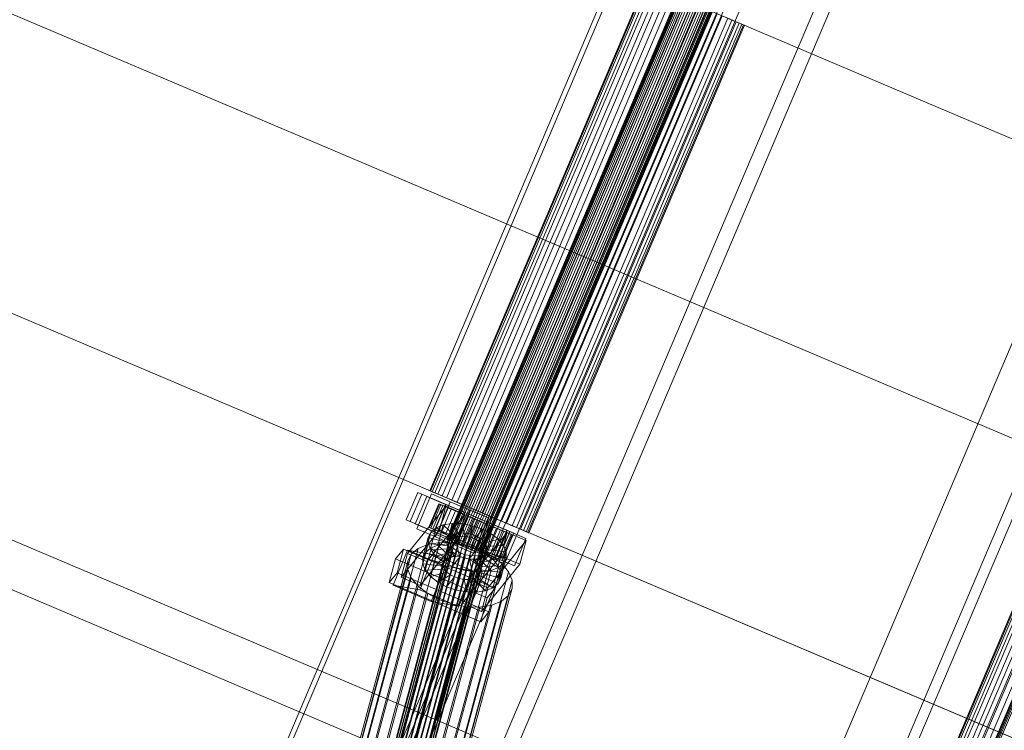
# Model space of a CAD drawing. Header units: millimetres. Extents: x -4738 to 65662, y -68080 to 6847.
# Tile 587 of 656: x 24950 to 25414, y -21353 to -21018. Entities that reach past the tile are written whole.
import ezdxf

# ---------------------------------------------------------------- set-up
doc = ezdxf.new("R2010")
doc.units = ezdxf.units.MM
doc.layers.add('superior_C10', color=7, linetype='Continuous', lineweight=0)

msp = doc.modelspace()

# ---------------------------------------------------------------- linework, layer by layer
at = {"layer": 'superior_C10'}
for p, q in [((18241.459, -18440.523), (27684.903, -22449.244)), ((27685.833, -22449.639), (18242.389, -18440.917)), ((25054.002, -21549.706), (25405.677, -20721.259)), ((25013.369, -21505.298), (25345.506, -20722.876)), ((25347.72, -20723.816), (25015.584, -21506.238)), ((25412.135, -20724), (25060.461, -21552.448)), ((25441.749, -20736.571), (25090.075, -21565.019)), ((25096.534, -21567.761), (25448.208, -20739.313)), ((25391.318, -20742.323), (25059.181, -21524.745)), ((25061.396, -21525.685), (25393.532, -20743.263)), ((24338.036, -20756.914), (25222.089, -21132.192)), ((25223.188, -21132.659), (24339.135, -20757.38)), ((25569.567, -20812.557), (25233.523, -21604.185)), ((25594.881, -20823.303), (25258.837, -21614.931)), ((25263.439, -21616.884), (25599.484, -20825.257)), ((25633.941, -20829.02), (25290.082, -21639.058)), ((25290.236, -21639.123), (25634.095, -20829.085)), ((25634.352, -20829.195), (25290.493, -21639.232)), ((25634.801, -20829.385), (25290.942, -21639.423)), ((25635.298, -20829.596), (25291.438, -21639.634)), ((25636.013, -20829.9), (25292.153, -21639.937)), ((25288.753, -21627.63), (25624.797, -20836.002)), ((24287.239, -20876.578), (25171.292, -21251.857)), ((25172.391, -21252.324), (24288.338, -20877.045)), ((25568.524, -20941.23), (25325.361, -21514.055)), ((25325.794, -21514.239), (25568.957, -20941.413)), ((25569.682, -20941.721), (25326.519, -21514.547)), ((25570.951, -20942.26), (25327.788, -21515.085)), ((25572.352, -20942.854), (25329.189, -21515.68)), ((25574.37, -20943.711), (25331.206, -21516.536)), ((25576.351, -20944.552), (25333.188, -21517.377)), ((25578.98, -20945.668), (25335.817, -21518.494)), ((25581.407, -20946.698), (25338.244, -21519.524)), ((25584.469, -20947.998), (25341.306, -21520.824)), ((24261.434, -20972.413), (25145.487, -21347.691)), ((25146.586, -21348.158), (24262.533, -20972.879)), ((25266.963, -20990.459), (25151.301, -21262.926)), ((25151.455, -21262.991), (25267.116, -20990.524)), ((25267.373, -20990.633), (25151.712, -21263.1)), ((25267.823, -20990.824), (25152.161, -21263.291)), ((25268.319, -20991.034), (25152.657, -21263.502)), ((25269.034, -20991.338), (25153.372, -21263.805)), ((25269.736, -20991.636), (25154.074, -21264.103)), ((25270.668, -20992.031), (25155.006, -21264.499)), ((25271.528, -20992.396), (25155.866, -21264.864)), ((25272.613, -20992.857), (25156.951, -21265.324)), ((25273.572, -20993.264), (25157.91, -21265.731)), ((25274.736, -20993.758), (25159.075, -21266.226)), ((25275.729, -20994.18), (25160.067, -21266.647)), ((25276.894, -20994.674), (25161.232, -21267.141)), ((25277.853, -20995.081), (25162.191, -21267.548)), ((25278.938, -20995.542), (25163.276, -21268.009)), ((25279.797, -20995.907), (25164.136, -21268.374)), ((25280.729, -20996.302), (25165.067, -21268.77)), ((25281.431, -20996.6), (25165.769, -21269.068)), ((25282.146, -20996.904), (25166.484, -21269.371)), ((25282.643, -20997.115), (25166.981, -21269.582)), ((25283.092, -20997.305), (25167.43, -21269.773)), ((25283.349, -20997.414), (25167.687, -21269.882)), ((25283.502, -20997.48), (25167.841, -21269.947)), ((25244.861, -21000.631), (25143.266, -21239.96)), ((25143.698, -21240.144), (25245.293, -21000.815)), ((25246.018, -21001.122), (25144.424, -21240.452)), ((25247.287, -21001.661), (25145.692, -21240.99)), ((25248.688, -21002.256), (25147.093, -21241.585)), ((25250.706, -21003.112), (25149.111, -21242.441)), ((25252.687, -21003.953), (25151.092, -21243.282)), ((25255.317, -21005.069), (25153.722, -21244.399)), ((25257.743, -21006.099), (25156.148, -21245.429)), ((25260.806, -21007.399), (25159.211, -21246.729)), ((25263.512, -21008.548), (25161.917, -21247.878)), ((25266.798, -21009.943), (25165.204, -21249.273)), ((25269.6, -21011.133), (25168.005, -21250.462)), ((25272.887, -21012.528), (25171.292, -21251.857)), ((25275.593, -21013.677), (25173.998, -21253.006)), ((25272.887, -21012.528), (25222.089, -21132.192)), ((25223.188, -21132.659), (25273.985, -21012.994)), ((25272.887, -21012.528), (26156.94, -21387.806)), ((26158.038, -21388.273), (25273.985, -21012.994)), ((25278.655, -21014.977), (25177.061, -21254.306)), ((25281.082, -21016.007), (25179.487, -21255.336)), ((25283.712, -21017.123), (25182.117, -21256.452)), ((25285.693, -21017.964), (25184.098, -21257.293)), ((25287.711, -21018.821), (25186.116, -21258.15)), ((25281.082, -21016.007), (25285.693, -21017.964)), ((25287.711, -21018.821), (25283.712, -21017.123)), ((25285.693, -21017.964), (25289.112, -21019.415)), ((25290.38, -21019.954), (25287.711, -21018.821)), ((25289.112, -21019.415), (25187.517, -21258.745)), ((25290.38, -21019.954), (25188.785, -21259.283)), ((25291.105, -21020.262), (25189.51, -21259.591)), ((25291.538, -21020.445), (25189.943, -21259.775)), ((25289.112, -21019.415), (25291.105, -21020.262)), ((25291.538, -21020.445), (25290.38, -21019.954)), ((25291.105, -21020.262), (25291.538, -21020.445)), ((25222.089, -21132.192), (25171.292, -21251.857)), ((25172.391, -21252.324), (25223.188, -21132.659)), ((25222.089, -21132.192), (26106.142, -21507.471)), ((26107.241, -21507.938), (25223.188, -21132.659)), ((25132.229, -21253.743), (25137.699, -21240.856)), ((25139.544, -21241.64), (25134.074, -21254.526)), ((25137.134, -21257.998), (25144.167, -21241.429)), ((25137.699, -21240.856), (25180.986, -21259.231)), ((25137.699, -21240.856), (25139.544, -21241.64)), ((25182.831, -21260.015), (25139.544, -21241.64)), ((25144.424, -21240.452), (25143.266, -21239.96)), ((25143.266, -21239.96), (25143.698, -21240.144)), ((25143.698, -21240.144), (25145.692, -21240.99)), ((25144.167, -21241.429), (25162.203, -21249.085)), ((25144.167, -21241.429), (25152.951, -21245.158)), ((25147.093, -21241.585), (25144.424, -21240.452)), ((25145.692, -21240.99), (25149.111, -21242.441)), ((25151.092, -21243.282), (25147.093, -21241.585)), ((25136.41, -21255.518), (25141.881, -21242.631)), ((25141.881, -21242.631), (25150.899, -21246.459)), ((25141.881, -21242.631), (25150.739, -21246.391)), ((25147.583, -21246.138), (25142.894, -21257.184)), ((25143.218, -21257.322), (25147.907, -21246.276)), ((25150.739, -21246.391), (25145.268, -21259.278)), ((25152.951, -21245.158), (25145.918, -21261.727)), ((25156.772, -21250.039), (25147.583, -21246.138)), ((25147.583, -21246.138), (25148.45, -21246.506)), ((25147.907, -21246.276), (25147.583, -21246.138)), ((25149.398, -21246.909), (25147.907, -21246.276)), ((25147.907, -21246.276), (25156.925, -21250.104)), ((25149.111, -21242.441), (25153.722, -21244.399)), ((25159.757, -21250.22), (25150.739, -21246.391)), ((25156.148, -21245.429), (25151.092, -21243.282)), ((25170.987, -21252.814), (25152.951, -21245.158)), ((25153.722, -21244.399), (25159.211, -21246.729)), ((25161.917, -21247.878), (25156.148, -21245.429)), ((25132.818, -21269.575), (25150.859, -21247.324)), ((25148.45, -21246.506), (25143.761, -21257.552)), ((25149.398, -21246.909), (25144.709, -21257.955)), ((25150.899, -21246.459), (25145.428, -21259.346)), ((25150.446, -21247.354), (25145.757, -21258.4)), ((25151.956, -21247.994), (25147.267, -21259.04)), ((25150.859, -21247.324), (25147.848, -21258.505)), ((25157.182, -21250.213), (25148.45, -21246.506)), ((25148.45, -21246.506), (25150.446, -21247.354)), ((25153.438, -21248.624), (25148.749, -21259.67)), ((25157.632, -21250.404), (25149.398, -21246.909)), ((25151.956, -21247.994), (25149.398, -21246.909)), ((25158.128, -21250.615), (25150.446, -21247.354)), ((25150.446, -21247.354), (25153.438, -21248.624)), ((25155.405, -21249.459), (25150.716, -21260.505)), ((25159.873, -21251.162), (25150.859, -21247.324)), ((25159.757, -21250.22), (25150.899, -21246.459)), ((25158.843, -21250.918), (25151.956, -21247.994)), ((25155.405, -21249.459), (25151.956, -21247.994)), ((25152.083, -21261.085), (25156.772, -21250.039)), ((25156.925, -21250.104), (25152.236, -21261.15)), ((25152.493, -21261.259), (25157.182, -21250.213)), ((25157.22, -21250.229), (25152.531, -21261.275)), ((25152.943, -21261.45), (25157.632, -21250.404)), ((25159.545, -21251.216), (25153.438, -21248.624)), ((25153.438, -21248.624), (25157.22, -21250.229)), ((25153.439, -21261.661), (25158.128, -21250.615)), ((25154.154, -21261.964), (25158.843, -21250.918)), ((25154.286, -21263.107), (25159.757, -21250.22)), ((25162.203, -21249.085), (25155.17, -21265.654)), ((25160.477, -21251.612), (25155.405, -21249.459)), ((25159.511, -21251.202), (25155.405, -21249.459)), ((25157.182, -21250.213), (25156.772, -21250.039)), ((25156.772, -21250.039), (25156.925, -21250.104)), ((25156.925, -21250.104), (25157.632, -21250.404)), ((25158.128, -21250.615), (25157.182, -21250.213)), ((25161.337, -21251.977), (25157.22, -21250.229)), ((25157.22, -21250.229), (25161.535, -21252.061)), ((25157.632, -21250.404), (25158.843, -21250.918)), ((25159.545, -21251.216), (25158.128, -21250.615)), ((25158.843, -21250.918), (25160.477, -21251.612)), ((25159.211, -21246.729), (25165.204, -21249.273)), ((25168.005, -21250.462), (25161.917, -21247.878)), ((25162.203, -21249.085), (25170.987, -21252.814)), ((25165.204, -21249.273), (25171.292, -21251.857)), ((25173.998, -21253.006), (25168.005, -21250.462)), ((25175.515, -21272.118), (25132.229, -21253.743)), ((25134.074, -21254.526), (25132.229, -21253.743)), ((25134.074, -21254.526), (25177.361, -21272.902)), ((25145.428, -21259.346), (25136.41, -21255.518)), ((25145.268, -21259.278), (25136.41, -21255.518)), ((25159.873, -21251.162), (25141.832, -21273.413)), ((25171.292, -21251.857), (25145.487, -21347.691)), ((25146.586, -21348.158), (25172.391, -21252.324)), ((25153.868, -21255.46), (25149.667, -21256.125)), ((25153.868, -21255.46), (25151.287, -21265.043)), ((25157.584, -21261.452), (25153.868, -21255.46)), ((25158.55, -21255.571), (25153.868, -21255.46)), ((25159.511, -21251.202), (25154.822, -21262.248)), ((25154.856, -21262.262), (25159.545, -21251.216)), ((25155.788, -21262.658), (25160.477, -21251.612)), ((25158.55, -21255.571), (25155.969, -21265.154)), ((25156.648, -21263.023), (25161.337, -21251.977)), ((25161.535, -21252.061), (25156.846, -21263.107)), ((25156.862, -21262.343), (25159.873, -21251.162)), ((25157.733, -21263.483), (25162.422, -21252.437)), ((25159.801, -21261.504), (25158.55, -21255.571)), ((25163.393, -21256.449), (25158.55, -21255.571)), ((25158.692, -21263.89), (25163.381, -21252.844)), ((25163.994, -21253.104), (25159.305, -21264.15)), ((25162.422, -21252.437), (25159.511, -21251.202)), ((25163.994, -21253.104), (25159.511, -21251.202)), ((25161.337, -21251.977), (25159.545, -21251.216)), ((25159.856, -21264.385), (25164.545, -21253.339)), ((25160.477, -21251.612), (25162.422, -21252.437)), ((25160.849, -21264.806), (25165.538, -21253.76)), ((25163.381, -21252.844), (25161.337, -21251.977)), ((25166.089, -21253.994), (25161.4, -21265.04)), ((25163.381, -21252.844), (25161.535, -21252.061)), ((25161.535, -21252.061), (25166.089, -21253.994)), ((25162.013, -21265.3), (25166.702, -21254.254)), ((25162.422, -21252.437), (25164.545, -21253.339)), ((25162.972, -21265.707), (25167.661, -21254.661)), ((25165.538, -21253.76), (25163.381, -21252.844)), ((25168.548, -21255.038), (25163.859, -21266.084)), ((25163.954, -21269.383), (25170.987, -21252.814)), ((25164.545, -21253.339), (25163.994, -21253.104)), ((25168.548, -21255.038), (25163.994, -21253.104)), ((25164.057, -21266.168), (25168.746, -21255.122)), ((25164.545, -21253.339), (25166.702, -21254.254)), ((25164.917, -21266.533), (25169.606, -21255.487)), ((25165.268, -21267.768), (25170.739, -21254.881)), ((25167.661, -21254.661), (25165.538, -21253.76)), ((25165.538, -21253.76), (25166.089, -21253.994)), ((25166.089, -21253.994), (25170.572, -21255.897)), ((25166.702, -21254.254), (25168.548, -21255.038)), ((25166.702, -21254.254), (25168.746, -21255.122)), ((25169.606, -21255.487), (25167.661, -21254.661)), ((25167.661, -21254.661), (25170.572, -21255.897)), ((25172.863, -21256.87), (25168.548, -21255.038)), ((25168.746, -21255.122), (25172.863, -21256.87)), ((25168.746, -21255.122), (25170.538, -21255.883)), ((25171.24, -21256.181), (25169.606, -21255.487)), ((25169.606, -21255.487), (25174.678, -21257.64)), ((25170.739, -21254.881), (25179.757, -21258.71)), ((25170.739, -21254.881), (25179.597, -21258.642)), ((25171.292, -21251.857), (26055.345, -21627.136)), ((25171.292, -21251.857), (25177.061, -21254.306)), ((26056.444, -21627.602), (25172.391, -21252.324)), ((25179.487, -21255.336), (25173.998, -21253.006)), ((25177.061, -21254.306), (25182.117, -21256.452)), ((25184.098, -21257.293), (25179.487, -21255.336)), ((25156.024, -21260.17), (25099.9, -21468.609)), ((25158.014, -21259.855), (25101.889, -21468.294)), ((25160.232, -21259.907), (25104.107, -21468.347)), ((25162.526, -21260.323), (25106.402, -21468.763)), ((25147.848, -21258.505), (25129.807, -21280.756)), ((25155.17, -21265.654), (25137.134, -21257.998)), ((25145.918, -21261.727), (25137.134, -21257.998)), ((25141.222, -21269.136), (25143.802, -21259.552)), ((25143.802, -21259.552), (25142.537, -21262.08)), ((25143.761, -21257.552), (25142.894, -21257.184)), ((25142.894, -21257.184), (25152.083, -21261.085)), ((25142.894, -21257.184), (25143.218, -21257.322)), ((25152.236, -21261.15), (25143.218, -21257.322)), ((25143.218, -21257.322), (25144.709, -21257.955)), ((25146.234, -21257.521), (25143.653, -21267.104)), ((25145.757, -21258.4), (25143.761, -21257.552)), ((25143.761, -21257.552), (25152.493, -21261.259)), ((25146.234, -21257.521), (25143.802, -21259.552)), ((25143.802, -21259.552), (25152.816, -21263.39)), ((25144.709, -21257.955), (25152.943, -21261.45)), ((25144.709, -21257.955), (25147.267, -21259.04)), ((25145.268, -21259.278), (25154.286, -21263.107)), ((25145.428, -21259.346), (25154.286, -21263.107)), ((25148.749, -21259.67), (25145.757, -21258.4)), ((25145.757, -21258.4), (25153.439, -21261.661)), ((25149.667, -21256.125), (25146.234, -21257.521)), ((25153.968, -21262.428), (25146.234, -21257.521)), ((25149.667, -21256.125), (25147.087, -21265.709)), ((25147.267, -21259.04), (25154.154, -21261.964)), ((25147.267, -21259.04), (25150.716, -21260.505)), ((25147.848, -21258.505), (25156.862, -21262.343)), ((25152.531, -21261.275), (25148.749, -21259.67)), ((25148.749, -21259.67), (25154.856, -21262.262)), ((25155.594, -21261.767), (25149.667, -21256.125)), ((25156.024, -21260.17), (25154.398, -21260.831)), ((25158.014, -21259.855), (25156.024, -21260.17)), ((25160.232, -21259.907), (25158.014, -21259.855)), ((25162.526, -21260.323), (25160.232, -21259.907)), ((25163.393, -21256.449), (25160.813, -21266.033)), ((25161.662, -21281.857), (25179.703, -21259.606)), ((25162.096, -21261.921), (25163.393, -21256.449)), ((25164.741, -21261.075), (25162.526, -21260.323)), ((25168.069, -21258.037), (25163.393, -21256.449)), ((25164.311, -21262.672), (25168.069, -21258.037)), ((25168.069, -21258.037), (25165.489, -21267.62)), ((25165.849, -21266.929), (25170.538, -21255.883)), ((25170.572, -21255.897), (25165.883, -21266.943)), ((25166.295, -21263.709), (25172.259, -21260.224)), ((25166.551, -21267.227), (25171.24, -21256.181)), ((25167.266, -21267.53), (25171.955, -21256.484)), ((25167.762, -21267.741), (25172.451, -21256.695)), ((25172.259, -21260.224), (25168.069, -21258.037)), ((25172.863, -21256.87), (25168.174, -21267.916)), ((25168.212, -21267.932), (25172.901, -21256.886)), ((25168.469, -21268.041), (25173.158, -21256.995)), ((25168.622, -21268.106), (25173.311, -21257.06)), ((25172.259, -21260.224), (25169.678, -21269.808)), ((25174.678, -21257.64), (25169.989, -21268.686)), ((25170.538, -21255.883), (25176.645, -21258.475)), ((25170.538, -21255.883), (25171.955, -21256.484)), ((25170.572, -21255.897), (25174.678, -21257.64)), ((25172.451, -21256.695), (25171.24, -21256.181)), ((25171.24, -21256.181), (25178.127, -21259.104)), ((25171.955, -21256.484), (25179.637, -21259.745)), ((25171.955, -21256.484), (25172.901, -21256.886)), ((25176.645, -21258.475), (25171.956, -21269.521)), ((25175.676, -21262.863), (25172.259, -21260.224)), ((25173.158, -21256.995), (25172.451, -21256.695)), ((25172.451, -21256.695), (25180.685, -21260.19)), ((25176.645, -21258.475), (25172.863, -21256.87)), ((25172.901, -21256.886), (25181.633, -21260.593)), ((25172.901, -21256.886), (25173.311, -21257.06)), ((25173.311, -21257.06), (25173.158, -21256.995)), ((25173.158, -21256.995), (25182.176, -21260.823)), ((25173.311, -21257.06), (25182.499, -21260.96)), ((25178.127, -21259.104), (25173.438, -21270.15)), ((25179.597, -21258.642), (25174.126, -21271.529)), ((25179.757, -21258.71), (25174.286, -21271.597)), ((25174.678, -21257.64), (25178.127, -21259.104)), ((25179.637, -21259.745), (25174.948, -21270.791)), ((25180.986, -21259.231), (25175.515, -21272.118)), ((25180.685, -21260.19), (25175.996, -21271.236)), ((25179.637, -21259.745), (25176.645, -21258.475)), ((25179.703, -21259.606), (25176.693, -21270.787)), ((25177.361, -21272.902), (25182.831, -21260.015)), ((25178.127, -21259.104), (25180.685, -21260.19)), ((25188.615, -21262.47), (25179.597, -21258.642)), ((25181.633, -21260.593), (25179.637, -21259.745)), ((25188.717, -21263.444), (25179.703, -21259.606)), ((25188.615, -21262.47), (25179.757, -21258.71)), ((25180.685, -21260.19), (25182.176, -21260.823)), ((25182.831, -21260.015), (25180.986, -21259.231)), ((25182.117, -21256.452), (25186.116, -21258.15)), ((25187.517, -21258.745), (25184.098, -21257.293)), ((25186.116, -21258.15), (25188.785, -21259.283)), ((25189.51, -21259.591), (25187.517, -21258.745)), ((25188.785, -21259.283), (25189.943, -21259.775)), ((25189.943, -21259.775), (25189.51, -21259.591)), ((25152.641, -21264.342), (25096.517, -21472.782)), ((25152.647, -21262.991), (25096.522, -21471.43)), ((25097.122, -21470.233), (25153.246, -21261.793)), ((25154.398, -21260.831), (25098.273, -21469.271)), ((25148.049, -21264.403), (25099.666, -21444.092)), ((25154.308, -21264.551), (25105.925, -21444.24)), ((25164.741, -21261.075), (25108.617, -21469.515)), ((25166.725, -21262.111), (25110.601, -21470.551)), ((25168.344, -21263.361), (25112.22, -21471.801)), ((25169.487, -21264.74), (25113.362, -21473.179)), ((25138.821, -21284.594), (25156.862, -21262.343)), ((25142.526, -21264.933), (25139.945, -21274.516)), ((25142.537, -21262.08), (25139.957, -21271.664)), ((25148.049, -21264.403), (25142.433, -21265.292)), ((25142.537, -21262.08), (25142.526, -21264.933)), ((25152.211, -21265.939), (25142.526, -21264.933)), ((25142.526, -21264.933), (25143.769, -21267.916)), ((25152.217, -21264.588), (25142.537, -21262.08)), ((25145.918, -21261.727), (25163.954, -21269.383)), ((25154.308, -21264.551), (25148.049, -21264.403)), ((25149.636, -21274.171), (25152.217, -21264.588)), ((25152.816, -21263.39), (25150.235, -21272.974)), ((25150.716, -21260.505), (25155.788, -21262.658)), ((25150.716, -21260.505), (25154.822, -21262.248)), ((25151.712, -21263.1), (25151.301, -21262.926)), ((25151.301, -21262.926), (25151.455, -21262.991)), ((25151.387, -21272.012), (25153.968, -21262.428)), ((25151.455, -21262.991), (25152.161, -21263.291)), ((25152.657, -21263.502), (25151.712, -21263.1)), ((25152.083, -21261.085), (25152.493, -21261.259)), ((25152.236, -21261.15), (25152.083, -21261.085)), ((25152.161, -21263.291), (25153.372, -21263.805)), ((25152.211, -21265.939), (25152.217, -21264.588)), ((25152.217, -21264.588), (25152.816, -21263.39)), ((25152.943, -21261.45), (25152.236, -21261.15)), ((25152.493, -21261.259), (25153.439, -21261.661)), ((25156.846, -21263.107), (25152.531, -21261.275)), ((25152.531, -21261.275), (25156.648, -21263.023)), ((25152.647, -21262.991), (25152.641, -21264.342)), ((25152.641, -21264.342), (25153.23, -21265.755)), ((25153.246, -21261.793), (25152.647, -21262.991)), ((25154.074, -21264.103), (25152.657, -21263.502)), ((25152.816, -21263.39), (25153.968, -21262.428)), ((25154.154, -21261.964), (25152.943, -21261.45)), ((25153.014, -21271.35), (25155.594, -21261.767)), ((25154.398, -21260.831), (25153.246, -21261.793)), ((25153.372, -21263.805), (25155.006, -21264.499)), ((25153.439, -21261.661), (25154.856, -21262.262)), ((25153.968, -21262.428), (25155.594, -21261.767)), ((25155.866, -21264.864), (25154.074, -21264.103)), ((25155.788, -21262.658), (25154.154, -21261.964)), ((25160.783, -21265.726), (25154.308, -21264.551)), ((25154.822, -21262.248), (25157.733, -21263.483)), ((25154.822, -21262.248), (25159.305, -21264.15)), ((25154.856, -21262.262), (25156.648, -21263.023)), ((25155.003, -21271.035), (25157.584, -21261.452)), ((25155.006, -21264.499), (25156.951, -21265.324)), ((25155.594, -21261.767), (25157.584, -21261.452)), ((25157.733, -21263.483), (25155.788, -21262.658)), ((25157.91, -21265.731), (25155.866, -21264.864)), ((25156.648, -21263.023), (25158.692, -21263.89)), ((25161.4, -21265.04), (25156.846, -21263.107)), ((25156.846, -21263.107), (25158.692, -21263.89)), ((25157.221, -21271.088), (25159.801, -21261.504)), ((25157.584, -21261.452), (25159.801, -21261.504)), ((25159.856, -21264.385), (25157.733, -21263.483)), ((25158.692, -21263.89), (25160.849, -21264.806)), ((25159.305, -21264.15), (25159.856, -21264.385)), ((25159.305, -21264.15), (25163.859, -21266.084)), ((25159.516, -21271.504), (25162.096, -21261.921)), ((25159.801, -21261.504), (25162.096, -21261.921)), ((25162.013, -21265.3), (25159.856, -21264.385)), ((25161.4, -21265.04), (25160.849, -21264.806)), ((25160.849, -21264.806), (25162.972, -21265.707)), ((25161.73, -21272.256), (25164.311, -21262.672)), ((25162.096, -21261.921), (25164.311, -21262.672)), ((25163.715, -21273.292), (25166.295, -21263.709)), ((25164.311, -21262.672), (25166.295, -21263.709)), ((25166.725, -21262.111), (25164.741, -21261.075)), ((25165.334, -21274.542), (25167.914, -21264.959)), ((25166.295, -21263.709), (25167.914, -21264.959)), ((25168.344, -21263.361), (25166.725, -21262.111)), ((25167.914, -21264.959), (25175.676, -21262.863)), ((25167.914, -21264.959), (25169.057, -21266.337)), ((25169.487, -21264.74), (25168.344, -21263.361)), ((25170.075, -21266.153), (25169.487, -21264.74)), ((25188.717, -21263.444), (25170.676, -21285.695)), ((25175.676, -21262.863), (25173.095, -21272.446)), ((25178.088, -21265.773), (25175.676, -21262.863)), ((25181.633, -21260.593), (25176.944, -21271.639)), ((25182.176, -21260.823), (25177.487, -21271.869)), ((25182.499, -21260.96), (25177.811, -21272.006)), ((25182.499, -21260.96), (25181.633, -21260.593)), ((25182.176, -21260.823), (25182.499, -21260.96)), ((25183.144, -21275.357), (25188.615, -21262.47)), ((25185.706, -21274.625), (25188.717, -21263.444)), ((25137.843, -21267.158), (25089.46, -21446.848)), ((25142.433, -21265.292), (25094.05, -21444.982)), ((25153.23, -21265.755), (25097.106, -21474.195)), ((25154.373, -21267.133), (25098.248, -21475.573)), ((25155.991, -21268.383), (25099.867, -21476.823)), ((25157.976, -21269.419), (25101.851, -21477.859)), ((25160.783, -21265.726), (25112.4, -21445.415)), ((25169.471, -21268.702), (25113.346, -21477.141)), ((25170.07, -21267.504), (25113.946, -21475.944)), ((25170.075, -21266.153), (25113.951, -21474.592)), ((25167.034, -21267.848), (25118.651, -21447.537)), ((25125.958, -21284.553), (25132.831, -21267.937)), ((25127.107, -21272.132), (25130.866, -21267.496)), ((25130.866, -21267.496), (25127.855, -21278.677)), ((25129.807, -21280.756), (25132.818, -21269.575)), ((25174.132, -21285.92), (25130.866, -21267.496)), ((25132.818, -21269.575), (25141.832, -21273.413)), ((25132.831, -21267.937), (25150.867, -21275.593)), ((25132.831, -21267.937), (25145.412, -21270.162)), ((25137.843, -21267.158), (25134.592, -21269.874)), ((25142.433, -21265.292), (25137.843, -21267.158)), ((25139.957, -21271.664), (25141.222, -21269.136)), ((25143.769, -21267.916), (25141.188, -21277.5)), ((25141.222, -21269.136), (25143.653, -21267.104)), ((25150.235, -21272.974), (25141.222, -21269.136)), ((25143.653, -21267.104), (25147.087, -21265.709)), ((25143.653, -21267.104), (25151.387, -21272.012)), ((25152.8, -21267.352), (25143.769, -21267.916)), ((25143.769, -21267.916), (25146.181, -21270.826)), ((25153.943, -21268.731), (25146.181, -21270.826)), ((25147.087, -21265.709), (25151.287, -21265.043)), ((25147.087, -21265.709), (25153.014, -21271.35)), ((25149.631, -21275.523), (25152.211, -21265.939)), ((25150.22, -21276.936), (25152.8, -21267.352)), ((25151.287, -21265.043), (25155.003, -21271.035)), ((25151.287, -21265.043), (25155.969, -21265.154)), ((25151.362, -21278.314), (25153.943, -21268.731)), ((25152.8, -21267.352), (25152.211, -21265.939)), ((25153.943, -21268.731), (25152.8, -21267.352)), ((25153.23, -21265.755), (25154.373, -21267.133)), ((25155.561, -21269.98), (25153.943, -21268.731)), ((25154.373, -21267.133), (25155.991, -21268.383)), ((25155.17, -21265.654), (25163.954, -21269.383)), ((25155.969, -21265.154), (25157.221, -21271.088)), ((25155.969, -21265.154), (25160.813, -21266.033)), ((25155.991, -21268.383), (25157.976, -21269.419)), ((25156.951, -21265.324), (25159.075, -21266.226)), ((25160.067, -21266.647), (25157.91, -21265.731)), ((25157.976, -21269.419), (25160.191, -21270.171)), ((25159.075, -21266.226), (25161.232, -21267.141)), ((25160.813, -21266.033), (25159.516, -21271.504)), ((25162.191, -21267.548), (25160.067, -21266.647)), ((25167.034, -21267.848), (25160.783, -21265.726)), ((25160.813, -21266.033), (25165.489, -21267.62)), ((25161.232, -21267.141), (25163.276, -21268.009)), ((25165.883, -21266.943), (25161.4, -21265.04)), ((25165.489, -21267.62), (25161.73, -21272.256)), ((25163.859, -21266.084), (25162.013, -21265.3)), ((25164.057, -21266.168), (25162.013, -21265.3)), ((25164.136, -21268.374), (25162.191, -21267.548)), ((25165.883, -21266.943), (25162.972, -21265.707)), ((25162.972, -21265.707), (25164.917, -21266.533)), ((25163.276, -21268.009), (25165.067, -21268.77)), ((25163.859, -21266.084), (25168.174, -21267.916)), ((25168.174, -21267.916), (25164.057, -21266.168)), ((25165.849, -21266.929), (25164.057, -21266.168)), ((25165.769, -21269.068), (25164.136, -21268.374)), ((25169.989, -21268.686), (25164.917, -21266.533)), ((25164.917, -21266.533), (25166.551, -21267.227)), ((25165.067, -21268.77), (25166.484, -21269.371)), ((25174.286, -21271.597), (25165.268, -21267.768)), ((25174.126, -21271.529), (25165.268, -21267.768)), ((25165.489, -21267.62), (25169.678, -21269.808)), ((25166.981, -21269.582), (25165.769, -21269.068)), ((25171.956, -21269.521), (25165.849, -21266.929)), ((25167.266, -21267.53), (25165.849, -21266.929)), ((25169.989, -21268.686), (25165.883, -21266.943)), ((25166.476, -21275.92), (25169.057, -21266.337)), ((25166.484, -21269.371), (25167.43, -21269.773)), ((25173.438, -21270.15), (25166.551, -21267.227)), ((25166.551, -21267.227), (25167.762, -21267.741)), ((25167.687, -21269.882), (25166.981, -21269.582)), ((25172.635, -21270.772), (25167.034, -21267.848)), ((25167.059, -21278.685), (25169.64, -21269.101)), ((25167.065, -21277.333), (25169.645, -21267.75)), ((25174.948, -21270.791), (25167.266, -21267.53)), ((25168.212, -21267.932), (25167.266, -21267.53)), ((25175.996, -21271.236), (25167.762, -21267.741)), ((25167.762, -21267.741), (25168.469, -21268.041)), ((25168.174, -21267.916), (25171.956, -21269.521)), ((25176.944, -21271.639), (25168.212, -21267.932)), ((25168.622, -21268.106), (25168.212, -21267.932)), ((25168.319, -21269.664), (25169.471, -21268.702)), ((25177.487, -21271.869), (25168.469, -21268.041)), ((25168.469, -21268.041), (25168.622, -21268.106)), ((25177.811, -21272.006), (25168.622, -21268.106)), ((25169.64, -21269.101), (25169.041, -21270.299)), ((25169.057, -21266.337), (25178.088, -21265.773)), ((25169.057, -21266.337), (25169.645, -21267.75)), ((25169.471, -21268.702), (25170.07, -21267.504)), ((25169.645, -21267.75), (25169.64, -21269.101)), ((25169.64, -21269.101), (25179.319, -21271.609)), ((25169.645, -21267.75), (25179.331, -21268.756)), ((25173.438, -21270.15), (25169.989, -21268.686)), ((25170.07, -21267.504), (25170.075, -21266.153)), ((25171.956, -21269.521), (25174.948, -21270.791)), ((25178.088, -21265.773), (25175.508, -21275.357)), ((25179.331, -21268.756), (25176.75, -21278.34)), ((25179.331, -21268.756), (25178.088, -21265.773)), ((25179.319, -21271.609), (25179.331, -21268.756)), ((25132.902, -21273.253), (25084.519, -21452.943)), ((25086.209, -21449.563), (25134.592, -21269.874)), ((25160.191, -21270.171), (25104.066, -21478.611)), ((25162.485, -21270.588), (25106.361, -21479.027)), ((25164.703, -21270.64), (25108.578, -21479.08)), ((25166.693, -21270.325), (25110.568, -21478.765)), ((25168.319, -21269.664), (25112.195, -21478.103)), ((25124.097, -21283.313), (25127.107, -21272.132)), ((25172.635, -21270.772), (25124.252, -21450.462)), ((25127.107, -21272.132), (25170.374, -21290.555)), ((25132.902, -21273.253), (25132.887, -21277.067)), ((25134.592, -21269.874), (25132.902, -21273.253)), ((25145.412, -21270.162), (25138.539, -21286.778)), ((25141.832, -21273.413), (25138.821, -21284.594)), ((25139.945, -21274.516), (25139.957, -21271.664)), ((25139.957, -21271.664), (25149.636, -21274.171)), ((25146.181, -21270.826), (25143.6, -21280.41)), ((25163.448, -21277.818), (25145.412, -21270.162)), ((25146.181, -21270.826), (25149.598, -21273.465)), ((25149.598, -21273.465), (25147.017, -21283.048)), ((25155.561, -21269.98), (25149.598, -21273.465)), ((25149.598, -21273.465), (25153.787, -21275.652)), ((25149.636, -21274.171), (25149.631, -21275.523)), ((25150.235, -21272.974), (25149.636, -21274.171)), ((25151.387, -21272.012), (25150.235, -21272.974)), ((25153.014, -21271.35), (25151.387, -21272.012)), ((25152.981, -21279.564), (25155.561, -21269.98)), ((25155.003, -21271.035), (25153.014, -21271.35)), ((25157.546, -21271.017), (25153.787, -21275.652)), ((25154.965, -21280.6), (25157.546, -21271.017)), ((25157.221, -21271.088), (25155.003, -21271.035)), ((25157.546, -21271.017), (25155.561, -21269.98)), ((25157.18, -21281.352), (25159.761, -21271.769)), ((25159.516, -21271.504), (25157.221, -21271.088)), ((25159.761, -21271.769), (25157.546, -21271.017)), ((25159.761, -21271.769), (25158.463, -21277.24)), ((25176.693, -21270.787), (25158.652, -21293.038)), ((25159.475, -21281.768), (25162.055, -21272.185)), ((25161.73, -21272.256), (25159.516, -21271.504)), ((25162.055, -21272.185), (25159.761, -21271.769)), ((25160.191, -21270.171), (25162.485, -21270.588)), ((25161.692, -21281.821), (25164.273, -21272.237)), ((25163.715, -21273.292), (25161.73, -21272.256)), ((25164.273, -21272.237), (25162.055, -21272.185)), ((25162.055, -21272.185), (25163.307, -21278.119)), ((25162.485, -21270.588), (25164.703, -21270.64)), ((25163.682, -21281.506), (25166.263, -21271.922)), ((25169.678, -21269.808), (25163.715, -21273.292)), ((25165.334, -21274.542), (25163.715, -21273.292)), ((25166.263, -21271.922), (25164.273, -21272.237)), ((25164.273, -21272.237), (25167.989, -21278.229)), ((25164.703, -21270.64), (25166.693, -21270.325)), ((25165.308, -21280.844), (25167.889, -21271.261)), ((25173.095, -21272.446), (25165.334, -21274.542)), ((25167.889, -21271.261), (25166.263, -21271.922)), ((25166.263, -21271.922), (25172.19, -21277.564)), ((25166.46, -21279.882), (25169.041, -21270.299)), ((25166.693, -21270.325), (25168.319, -21269.664)), ((25167.43, -21269.773), (25167.841, -21269.947)), ((25167.841, -21269.947), (25167.687, -21269.882)), ((25169.041, -21270.299), (25167.889, -21271.261)), ((25167.889, -21271.261), (25175.623, -21276.168)), ((25169.041, -21270.299), (25178.055, -21274.137)), ((25169.678, -21269.808), (25173.095, -21272.446)), ((25177.203, -21274.3), (25172.635, -21270.772)), ((25173.095, -21272.446), (25175.508, -21275.357)), ((25175.996, -21271.236), (25173.438, -21270.15)), ((25174.126, -21271.529), (25183.144, -21275.357)), ((25174.286, -21271.597), (25183.144, -21275.357)), ((25174.948, -21270.791), (25176.944, -21271.639)), ((25178.055, -21274.137), (25175.474, -21283.72)), ((25175.515, -21272.118), (25177.361, -21272.902)), ((25175.623, -21276.168), (25178.055, -21274.137)), ((25177.487, -21271.869), (25175.996, -21271.236)), ((25176.693, -21270.787), (25185.706, -21274.625)), ((25179.319, -21271.609), (25176.739, -21281.192)), ((25176.944, -21271.639), (25177.811, -21272.006)), ((25177.811, -21272.006), (25177.487, -21271.869)), ((25178.055, -21274.137), (25179.319, -21271.609)), ((25132.887, -21277.067), (25084.504, -21456.756)), ((25127.855, -21278.677), (25124.097, -21283.313)), ((25127.855, -21278.677), (25171.122, -21297.1)), ((25177.203, -21274.3), (25128.82, -21453.989)), ((25180.428, -21278.19), (25132.044, -21457.879)), ((25132.887, -21277.067), (25134.548, -21281.055)), ((25141.188, -21277.5), (25139.945, -21274.516)), ((25139.945, -21274.516), (25149.631, -21275.523)), ((25141.188, -21277.5), (25150.22, -21276.936)), ((25143.6, -21280.41), (25141.188, -21277.5)), ((25143.6, -21280.41), (25151.362, -21278.314)), ((25150.867, -21275.593), (25143.994, -21292.21)), ((25149.631, -21275.523), (25150.22, -21276.936)), ((25150.22, -21276.936), (25151.362, -21278.314)), ((25150.867, -21275.593), (25163.448, -21277.818)), ((25153.787, -21275.652), (25151.207, -21285.236)), ((25151.362, -21278.314), (25152.981, -21279.564)), ((25153.787, -21275.652), (25158.463, -21277.24)), ((25158.463, -21277.24), (25155.883, -21286.823)), ((25156.575, -21294.435), (25163.448, -21277.818)), ((25158.463, -21277.24), (25163.307, -21278.119)), ((25163.307, -21278.119), (25160.727, -21287.702)), ((25163.307, -21278.119), (25167.989, -21278.229)), ((25166.476, -21275.92), (25165.334, -21274.542)), ((25167.989, -21278.229), (25165.408, -21287.813)), ((25166.46, -21279.882), (25167.059, -21278.685)), ((25175.508, -21275.357), (25166.476, -21275.92)), ((25167.065, -21277.333), (25166.476, -21275.92)), ((25167.059, -21278.685), (25167.065, -21277.333)), ((25176.739, -21281.192), (25167.059, -21278.685)), ((25176.75, -21278.34), (25167.065, -21277.333)), ((25167.666, -21296.876), (25185.706, -21274.625)), ((25167.989, -21278.229), (25172.19, -21277.564)), ((25172.19, -21277.564), (25169.609, -21287.147)), ((25172.19, -21277.564), (25175.623, -21276.168)), ((25175.623, -21276.168), (25173.042, -21285.752)), ((25175.508, -21275.357), (25176.75, -21278.34)), ((25176.75, -21278.34), (25176.739, -21281.192)), ((25180.428, -21278.19), (25177.203, -21274.3)), ((25182.089, -21282.178), (25180.428, -21278.19)), ((25134.548, -21281.055), (25086.165, -21460.744)), ((25167.363, -21301.736), (25124.097, -21283.313)), ((25138.821, -21284.594), (25129.807, -21280.756)), ((25182.089, -21282.178), (25133.706, -21461.867)), ((25134.548, -21281.055), (25137.773, -21284.945)), ((25147.017, -21283.048), (25143.6, -21280.41)), ((25147.017, -21283.048), (25152.981, -21279.564)), ((25151.207, -21285.236), (25147.017, -21283.048)), ((25151.207, -21285.236), (25154.965, -21280.6)), ((25152.981, -21279.564), (25154.965, -21280.6)), ((25154.965, -21280.6), (25157.18, -21281.352)), ((25155.883, -21286.823), (25157.18, -21281.352)), ((25157.18, -21281.352), (25159.475, -21281.768)), ((25158.652, -21293.038), (25161.662, -21281.857)), ((25160.727, -21287.702), (25159.475, -21281.768)), ((25159.475, -21281.768), (25161.692, -21281.821)), ((25161.662, -21281.857), (25170.676, -21285.695)), ((25161.692, -21281.821), (25163.682, -21281.506)), ((25165.408, -21287.813), (25161.692, -21281.821)), ((25163.682, -21281.506), (25165.308, -21280.844)), ((25169.609, -21287.147), (25163.682, -21281.506)), ((25165.308, -21280.844), (25166.46, -21279.882)), ((25173.042, -21285.752), (25165.308, -21280.844)), ((25175.474, -21283.72), (25166.46, -21279.882)), ((25176.739, -21281.192), (25175.474, -21283.72)), ((25182.074, -21285.992), (25182.089, -21282.178)), ((25137.773, -21284.945), (25089.389, -21464.635)), ((25143.994, -21292.21), (25125.958, -21284.553)), ((25138.539, -21286.778), (25125.958, -21284.553)), ((25182.074, -21285.992), (25133.691, -21465.681)), ((25137.773, -21284.945), (25142.341, -21288.473)), ((25138.539, -21286.778), (25156.575, -21294.435)), ((25155.883, -21286.823), (25151.207, -21285.236)), ((25160.727, -21287.702), (25155.883, -21286.823)), ((25165.408, -21287.813), (25160.727, -21287.702)), ((25169.609, -21287.147), (25165.408, -21287.813)), ((25170.676, -21285.695), (25167.666, -21296.876)), ((25173.042, -21285.752), (25169.609, -21287.147)), ((25174.132, -21285.92), (25170.374, -21290.555)), ((25171.122, -21297.1), (25174.132, -21285.92)), ((25175.474, -21283.72), (25173.042, -21285.752)), ((25180.383, -21289.371), (25182.074, -21285.992)), ((25142.341, -21288.473), (25093.958, -21468.162)), ((25147.941, -21291.397), (25099.558, -21471.086)), ((25177.132, -21292.087), (25128.749, -21471.776)), ((25180.383, -21289.371), (25132, -21469.061)), ((25142.341, -21288.473), (25147.941, -21291.397)), ((25143.994, -21292.21), (25156.575, -21294.435)), ((25147.941, -21291.397), (25154.192, -21293.519)), ((25170.374, -21290.555), (25167.363, -21301.736)), ((25172.542, -21293.953), (25177.132, -21292.087)), ((25177.132, -21292.087), (25180.383, -21289.371)), ((25154.192, -21293.519), (25105.809, -21473.208)), ((25160.668, -21294.694), (25112.285, -21474.383)), ((25166.927, -21294.842), (25118.544, -21474.531)), ((25172.542, -21293.953), (25124.159, -21473.642)), ((25154.192, -21293.519), (25160.668, -21294.694)), ((25167.666, -21296.876), (25158.652, -21293.038)), ((25160.668, -21294.694), (25166.927, -21294.842)), ((25166.927, -21294.842), (25172.542, -21293.953)), ((25167.363, -21301.736), (25171.122, -21297.1)), ((25145.487, -21347.691), (26029.541, -21722.97)), ((25146.586, -21348.158), (25145.487, -21347.691)), ((26030.639, -21723.437), (25146.586, -21348.158))]:
    msp.add_line(p, q, dxfattribs=at)

doc.saveas('drawing.dxf')
